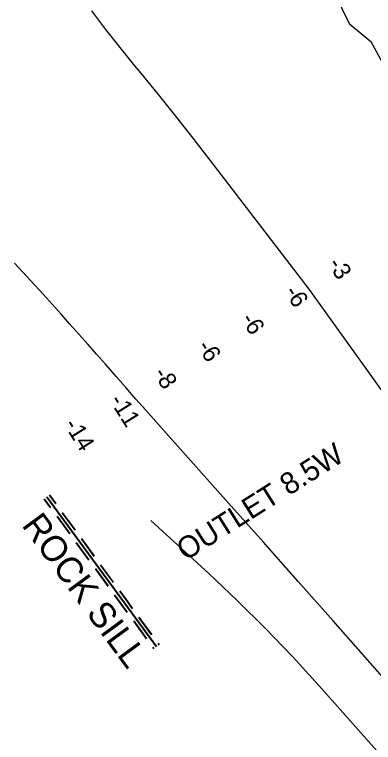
# Model space of a CAD drawing. Extents: x 3953924 to 3974542, y 193747 to 216192.
# Drawn here: x 3964005 to 3964702, y 203089 to 204501 of the extents above; entities that cross this region are included whole.
import ezdxf

# ---------------------------------------------------------------- set-up
doc = ezdxf.new("R2010")
doc.units = 0
for name, color, linetype in [('V-RIVR-EDGE', 7, 'Continuous'), ('V-RIVR-RANG', 7, 'Continuous'), ('V-RRAP-DIKE', 7, 'Continuous'), ('V-RRAP-SILL-IDEN', 7, 'Continuous'), ('V-TOPO-MINR', 7, 'Continuous')]:
    doc.layers.add(name, color=color, linetype=linetype)

msp = doc.modelspace()

# ---------------------------------------------------------------- linework, layer by layer
at = {"layer": 'V-RIVR-EDGE'}
msp.add_lwpolyline([(3964633.1, 204529.6), (3964650.9, 204491.6), (3964655.6, 204483.3), (3964697.2, 204448.9), (3964736.3, 204376.5)], dxfattribs=at)
at = {"layer": 'V-RRAP-DIKE'}
for points in [[(3964072.5, 203569), (3964084.9, 203552)], [(3964061.8, 203560.9), (3964074.2, 203544)], [(3964062.4, 203561.6), (3964074.8, 203544.6)], [(3964066.8, 203564.6), (3964279.8, 203273.9)], [(3964067.5, 203565.3), (3964280.4, 203274.6)], [(3964071.9, 203568.3), (3964084.3, 203551.4)], [(3964086.6, 203527.1), (3964111.4, 203493.2)], [(3964087.3, 203527.7), (3964112.1, 203493.8)], [(3964096.7, 203534.4), (3964121.5, 203500.6)], [(3964097.3, 203535.1), (3964122.2, 203501.2)], [(3964134.6, 203484.3), (3964147, 203467.3)], [(3964123.8, 203476.2), (3964136.2, 203459.3)], [(3964124.5, 203476.9), (3964136.9, 203459.9)], [(3964133.9, 203483.6), (3964146.3, 203466.7)], [(3964136.2, 203459.3), (3964148.6, 203442.3)], [(3964136.9, 203459.9), (3964149.3, 203443)], [(3964146.3, 203466.7), (3964158.7, 203449.7)], [(3964147, 203467.3), (3964159.4, 203450.4)], [(3964171.1, 203432.8), (3964196, 203398.9)], [(3964171.8, 203433.4), (3964196.6, 203399.6)], [(3964161, 203425.4), (3964185.9, 203391.5)], [(3964161.7, 203426.1), (3964186.5, 203392.2)], [(3964198.3, 203374.6), (3964210.7, 203357.6)], [(3964198.9, 203375.2), (3964211.3, 203358.3)], [(3964208.4, 203382), (3964220.8, 203365)], [(3964209, 203382.6), (3964221.4, 203365.7)], [(3964210.7, 203357.6), (3964223.1, 203340.7)], [(3964211.3, 203358.3), (3964223.7, 203341.3)], [(3964220.8, 203365), (3964233.2, 203348.1)], [(3964221.4, 203365.7), (3964233.8, 203348.7)], [(3964245.6, 203331.1), (3964270.4, 203297.3)], [(3964246.2, 203331.8), (3964271.1, 203297.9)], [(3964235.5, 203323.8), (3964260.3, 203289.9)], [(3964236.2, 203324.4), (3964261, 203290.5)], [(3964272.7, 203272.9), (3964274.7, 203270.2)], [(3964273.4, 203273.6), (3964275.4, 203270.9)], [(3964282.8, 203280.3), (3964284.8, 203277.6)], [(3964283.5, 203281), (3964285.4, 203278.3)]]:
    msp.add_lwpolyline(points, dxfattribs=at)
at = {"layer": 'V-TOPO-MINR'}
for points in [[(3964744, 203735.6), (3964689.1, 203812.4), (3964595.2, 203943.3), (3964587, 203954.5), (3964578.8, 203965.7), (3964570.5, 203976.9), (3964562.1, 203987.9), (3964385, 204218.6), (3964351.8, 204261.4), (3964318.2, 204304), (3964284.2, 204346.2), (3964249.9, 204388.1), (3964238.5, 204401.9), (3964210.1, 204437.1), (3964182.1, 204472.6), (3964154.9, 204508.8)], [(3964845.8, 203072.5), (3964826.2, 203095), (3964806.6, 203117.4), (3964786.9, 203139.8), (3964691.3, 203248), (3964623.7, 203324.4), (3964556, 203400.8), (3964488.2, 203477), (3964420.4, 203553.2), (3964279.1, 203711.7), (3964259.8, 203733.4), (3964240.6, 203755.1), (3964221.4, 203776.8), (3964202.3, 203798.7), (3964198.2, 203803.2), (3964181.1, 203822.8), (3964164, 203842.3), (3964146.8, 203861.7), (3964129.6, 203881.2), (3964112.4, 203900.6), (3964095, 203919.9), (3964077.6, 203939.1), (3964060, 203958.3), (3964004.4, 204018.7)], [(3965506.6, 201988.8), (3965255.4, 202354.7), (3965242.2, 202373.9), (3965228.9, 202393), (3965215.5, 202412), (3965202, 202431), (3965134.7, 202525.3), (3965087, 202591), (3965038.7, 202656.3), (3964989.5, 202720.9), (3964939.6, 202785), (3964780.4, 202986.5), (3964763, 203008.2), (3964745.4, 203029.6), (3964727.4, 203050.8), (3964709.1, 203071.7), (3964596.1, 203199.1), (3964544.6, 203255.3), (3964491.9, 203310.5), (3964437.5, 203364), (3964382, 203416.4), (3964269.3, 203519.5)]]:
    msp.add_lwpolyline(points, dxfattribs=at)

# ---------------------------------------------------------------- texts
at = {"layer": 'V-RIVR-RANG'}
for s, p in [('-3', (3964612.3, 204017.6)), ('-6', (3964528.1, 203963.3)), ('-6', (3964443.3, 203910.4)), ('-6', (3964358.4, 203857.5)), ('-8', (3964273.4, 203804.9)), ('-11', (3964188.3, 203752.3)), ('-14', (3964099.8, 203705.3))]:
    msp.add_text(s, height=33.5, rotation=301.9154, dxfattribs=at).set_placement(p)
at = {"layer": 'V-RRAP-SILL-IDEN'}
for s, height, rotation, p in [('OUTLET 8.5W', 42, 32.255, (3964336.7, 203440)), ('ROCK SILL', 50, 306.3419, (3964017.3, 203509.9))]:
    msp.add_text(s, height=height, rotation=rotation, dxfattribs=at).set_placement(p)

doc.saveas('drawing.dxf')
